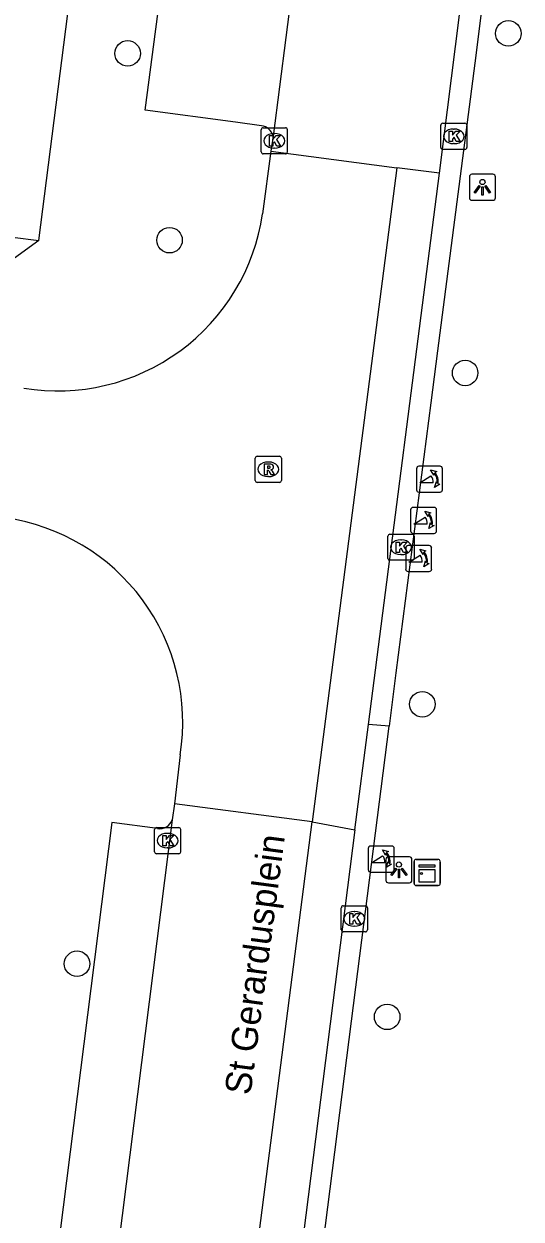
# Model space of a CAD drawing. Extents: x 161696 to 162377, y 380761 to 381673.
# Drawn here: x 162016.68 to 162035.73, y 381270.92 to 381316.74 of the extents above; entities that cross this region are included whole.
import ezdxf

# ---------------------------------------------------------------- set-up
doc = ezdxf.new("R2010")
doc.units = 0
for name, color, linetype in [('IMGEO_Boom', 7, 'Continuous'), ('IMGEO_Kast', 7, 'Continuous'), ('IMGEO_Kolk', 7, 'Continuous'), ('IMGEO_Lichtpunt', 7, 'Continuous'), ('IMGEO_Openbare_ruimte_label', 7, 'Continuous'), ('IMGEO_Poller', 7, 'Continuous'), ('IMGEO_Rijbaan_lokaal_open', 7, 'Continuous'), ('IMGEO_Rioolput', 7, 'Continuous'), ('IMGEO_Voetpad_open', 7, 'Continuous')]:
    doc.layers.add(name, color=color, linetype=linetype)

msp = doc.modelspace()

# ---------------------------------------------------------------- linework, layer by layer
at = {"layer": 'IMGEO_Boom'}
for centre in [(162035.245, 381316.377), (162020.654, 381315.61), (162022.263, 381308.45), (162033.59, 381303.36), (162031.947, 381290.657), (162018.718, 381280.711), (162030.602, 381278.673)]:
    msp.add_circle(centre, 0.489, dxfattribs=at)
at = {"layer": 'IMGEO_Kast'}
for p, q in [((162031.634, 381283.786), (162031.634, 381284.627)), ((162031.634, 381284.627), (162031.634, 381283.786)), ((162031.709, 381284.711), (162032.55, 381284.711)), ((162032.55, 381284.711), (162031.709, 381284.711)), ((162032.634, 381284.636), (162032.634, 381283.795)), ((162032.634, 381283.795), (162032.634, 381284.636)), ((162032.559, 381283.711), (162031.718, 381283.711)), ((162031.718, 381283.711), (162032.559, 381283.711))]:
    msp.add_line(p, q, dxfattribs=at)
for points in [[(162031.829, 381284.501), (162032.429, 381284.501), (162032.429, 381284.416), (162031.829, 381284.416), (162031.829, 381284.501)], [(162031.829, 381284.326), (162032.429, 381284.326), (162032.429, 381283.837), (162031.829, 381283.837), (162031.829, 381284.326)]]:
    msp.add_lwpolyline(points, dxfattribs=at)
msp.add_circle((162031.913, 381284.175), 0.0377, dxfattribs=at)
for centre, start, end in [((162031.712, 381284.633), 92.4484, 184.2845), ((162031.712, 381284.633), 92.4484, 184.2845), ((162032.556, 381284.633), 2.4484, 94.2845), ((162032.556, 381284.633), 2.4484, 94.2845), ((162031.712, 381283.789), 182.4484, 274.2845), ((162031.712, 381283.789), 182.4484, 274.2845), ((162032.556, 381283.789), 272.4484, 4.2845), ((162032.556, 381283.789), 272.4484, 4.2845)]:
    msp.add_arc(centre, 0.0779, start, end, dxfattribs=at)
at = {"layer": 'IMGEO_Kolk'}
for p, q in [((162025.775, 381311.834), (162025.775, 381312.686)), ((162025.85, 381312.76), (162026.702, 381312.76)), ((162026.776, 381312.686), (162026.776, 381311.834)), ((162032.656, 381312.005), (162032.656, 381312.857)), ((162032.731, 381312.931), (162033.583, 381312.931)), ((162033.144, 381312.711), (162033.169, 381312.711)), ((162033.657, 381312.857), (162033.657, 381312.005)), ((162026.263, 381312.54), (162026.288, 381312.54)), ((162033.167, 381312.151), (162033.142, 381312.151)), ((162026.702, 381311.76), (162025.85, 381311.76)), ((162026.286, 381311.98), (162026.261, 381311.98)), ((162033.583, 381311.931), (162032.731, 381311.931)), ((162030.632, 381296.25), (162030.632, 381297.102)), ((162030.707, 381297.176), (162031.559, 381297.176)), ((162031.633, 381297.102), (162031.633, 381296.25)), ((162031.12, 381296.956), (162031.145, 381296.956)), ((162031.559, 381296.176), (162030.707, 381296.176)), ((162031.143, 381296.396), (162031.118, 381296.396)), ((162021.687, 381285.004), (162021.687, 381285.856)), ((162021.762, 381285.93), (162022.614, 381285.93)), ((162022.175, 381285.71), (162022.2, 381285.71)), ((162022.688, 381285.856), (162022.688, 381285.004)), ((162022.198, 381285.15), (162022.173, 381285.15)), ((162022.614, 381284.93), (162021.762, 381284.93)), ((162028.845, 381282.007), (162028.845, 381282.859)), ((162028.92, 381282.933), (162029.772, 381282.933)), ((162029.846, 381282.859), (162029.846, 381282.007)), ((162029.333, 381282.713), (162029.358, 381282.713)), ((162029.772, 381281.933), (162028.92, 381281.933)), ((162029.356, 381282.153), (162029.331, 381282.153))]:
    msp.add_line(p, q, dxfattribs=at)
for points in [[(162025.775, 381311.834), (162025.775, 381312.686)], [(162025.85, 381312.76), (162026.702, 381312.76)], [(162026.776, 381312.686), (162026.776, 381311.834)], [(162032.656, 381312.005), (162032.656, 381312.857)], [(162032.731, 381312.931), (162033.583, 381312.931)], [(162032.977, 381312.631), (162033.1, 381312.631), (162033.1, 381312.48), (162033.23, 381312.631), (162033.394, 381312.631), (162033.248, 381312.48), (162033.401, 381312.231), (162033.249, 381312.231), (162033.164, 381312.395), (162033.1, 381312.328), (162033.1, 381312.231), (162032.977, 381312.231), (162032.977, 381312.631)], [(162033.657, 381312.857), (162033.657, 381312.005)], [(162026.096, 381312.46), (162026.219, 381312.46), (162026.219, 381312.309), (162026.349, 381312.46), (162026.513, 381312.46), (162026.367, 381312.309), (162026.52, 381312.06), (162026.368, 381312.06), (162026.283, 381312.224), (162026.219, 381312.157), (162026.219, 381312.06), (162026.096, 381312.06), (162026.096, 381312.46)], [(162026.702, 381311.76), (162025.85, 381311.76)], [(162033.583, 381311.931), (162032.731, 381311.931)], [(162030.632, 381296.25), (162030.632, 381297.102)], [(162030.707, 381297.176), (162031.559, 381297.176)], [(162031.633, 381297.102), (162031.633, 381296.25)], [(162030.953, 381296.876), (162031.076, 381296.876), (162031.076, 381296.725), (162031.206, 381296.876), (162031.37, 381296.876), (162031.224, 381296.725), (162031.377, 381296.476), (162031.225, 381296.476), (162031.14, 381296.64), (162031.076, 381296.573), (162031.076, 381296.476), (162030.953, 381296.476), (162030.953, 381296.876)], [(162031.559, 381296.176), (162030.707, 381296.176)], [(162021.687, 381285.004), (162021.687, 381285.856)], [(162021.762, 381285.93), (162022.614, 381285.93)], [(162022.008, 381285.63), (162022.131, 381285.63), (162022.131, 381285.479), (162022.261, 381285.63), (162022.425, 381285.63), (162022.279, 381285.479), (162022.432, 381285.23), (162022.28, 381285.23), (162022.195, 381285.394), (162022.131, 381285.327), (162022.131, 381285.23), (162022.008, 381285.23), (162022.008, 381285.63)], [(162022.688, 381285.856), (162022.688, 381285.004)], [(162022.614, 381284.93), (162021.762, 381284.93)], [(162028.845, 381282.007), (162028.845, 381282.859)], [(162028.92, 381282.933), (162029.772, 381282.933)], [(162029.846, 381282.859), (162029.846, 381282.007)], [(162029.166, 381282.633), (162029.289, 381282.633), (162029.289, 381282.482), (162029.419, 381282.633), (162029.583, 381282.633), (162029.437, 381282.482), (162029.59, 381282.233), (162029.438, 381282.233), (162029.353, 381282.397), (162029.289, 381282.33), (162029.289, 381282.233), (162029.166, 381282.233), (162029.166, 381282.633)], [(162029.772, 381281.933), (162028.92, 381281.933)]]:
    msp.add_lwpolyline(points, dxfattribs=at)
for centre, start, end in [((162025.852, 381312.684), 91.552, 178.448), ((162025.852, 381312.684), 91.552, 178.448), ((162026.7, 381312.684), 1.552, 88.448), ((162026.7, 381312.684), 1.552, 88.448), ((162032.733, 381312.855), 91.552, 178.448), ((162032.733, 381312.855), 91.552, 178.448), ((162033.581, 381312.855), 1.552, 88.448), ((162033.581, 381312.855), 1.552, 88.448), ((162025.852, 381311.836), 181.552, 268.448), ((162025.852, 381311.836), 181.552, 268.448), ((162026.7, 381311.836), 271.552, 358.448), ((162026.7, 381311.836), 271.552, 358.448), ((162032.733, 381312.007), 181.552, 268.448), ((162032.733, 381312.007), 181.552, 268.448), ((162033.581, 381312.007), 271.552, 358.448), ((162033.581, 381312.007), 271.552, 358.448), ((162030.709, 381297.1), 91.552, 178.448), ((162030.709, 381297.1), 91.552, 178.448), ((162031.557, 381297.1), 1.552, 88.448), ((162031.557, 381297.1), 1.552, 88.448), ((162030.709, 381296.252), 181.552, 268.448), ((162030.709, 381296.252), 181.552, 268.448), ((162031.557, 381296.252), 271.552, 358.448), ((162031.557, 381296.252), 271.552, 358.448), ((162021.764, 381285.854), 91.552, 178.448), ((162021.764, 381285.854), 91.552, 178.448), ((162022.612, 381285.854), 1.552, 88.448), ((162022.612, 381285.854), 1.552, 88.448), ((162021.764, 381285.006), 181.552, 268.448), ((162021.764, 381285.006), 181.552, 268.448), ((162022.612, 381285.006), 271.552, 358.448), ((162022.612, 381285.006), 271.552, 358.448), ((162028.922, 381282.857), 91.552, 178.448), ((162028.922, 381282.857), 91.552, 178.448), ((162029.77, 381282.857), 1.552, 88.448), ((162029.77, 381282.857), 1.552, 88.448), ((162028.922, 381282.009), 181.552, 268.448), ((162028.922, 381282.009), 181.552, 268.448), ((162029.77, 381282.009), 271.552, 358.448), ((162029.77, 381282.009), 271.552, 358.448)]:
    msp.add_arc(centre, 0.0765, start, end, dxfattribs=at)
for centre, major_axis, ratio, start_param, end_param in [((162033.143, 381312.431), (-0.387, 0.002), 0.722429, 4.712389, 7.853982), ((162033.168, 381312.431), (-0.39, 0.002), 0.717154, 1.570796, 4.712389), ((162026.262, 381312.26), (-0.387, 0.002), 0.722429, 4.712389, 7.853982), ((162026.287, 381312.26), (-0.39, 0.002), 0.717154, 1.570796, 4.712389), ((162031.119, 381296.676), (-0.387, 0.002), 0.722429, 4.712389, 7.853982), ((162031.144, 381296.676), (-0.39, 0.002), 0.717154, 1.570796, 4.712389), ((162022.174, 381285.43), (-0.387, 0.002), 0.722429, 4.712389, 7.853982), ((162022.199, 381285.43), (-0.39, 0.002), 0.717154, 1.570796, 4.712389), ((162029.332, 381282.433), (-0.387, 0.002), 0.722429, 4.712389, 7.853982), ((162029.357, 381282.433), (-0.39, 0.002), 0.717154, 1.570796, 4.712389)]:
    msp.add_ellipse(centre, major_axis=major_axis, ratio=ratio, start_param=start_param, end_param=end_param, dxfattribs=at)
at = {"layer": 'IMGEO_Lichtpunt'}
for p, q in [((162033.754, 381310.881), (162033.754, 381310.074)), ((162033.754, 381310.881), (162033.754, 381310.074)), ((162034.656, 381310.976), (162033.848, 381310.976)), ((162034.656, 381310.976), (162033.848, 381310.976)), ((162034.75, 381310.074), (162034.75, 381310.881)), ((162034.75, 381310.074), (162034.75, 381310.881)), ((162033.848, 381309.98), (162034.656, 381309.98)), ((162033.848, 381309.98), (162034.656, 381309.98)), ((162030.554, 381284.714), (162030.554, 381283.907)), ((162030.554, 381284.714), (162030.554, 381283.907)), ((162031.456, 381284.809), (162030.648, 381284.809)), ((162031.456, 381284.809), (162030.648, 381284.809)), ((162031.55, 381283.907), (162031.55, 381284.714)), ((162031.55, 381283.907), (162031.55, 381284.714)), ((162030.648, 381283.813), (162031.456, 381283.813)), ((162030.648, 381283.813), (162031.456, 381283.813))]:
    msp.add_line(p, q, dxfattribs=at)
for points in [[(162034.128, 381310.545), (162034.167, 381310.517), (162033.979, 381310.255), (162033.941, 381310.282), (162034.128, 381310.545)], [(162034.23, 381310.497), (162034.277, 381310.497), (162034.277, 381310.175), (162034.23, 381310.175), (162034.23, 381310.497)], [(162034.34, 381310.517), (162034.378, 381310.544), (162034.565, 381310.282), (162034.526, 381310.254), (162034.34, 381310.517)], [(162030.928, 381284.378), (162030.967, 381284.35), (162030.779, 381284.088), (162030.741, 381284.115), (162030.928, 381284.378)], [(162031.03, 381284.33), (162031.077, 381284.33), (162031.077, 381284.008), (162031.03, 381284.008), (162031.03, 381284.33)], [(162031.14, 381284.35), (162031.178, 381284.377), (162031.365, 381284.115), (162031.326, 381284.087), (162031.14, 381284.35)]]:
    msp.add_lwpolyline(points, dxfattribs=at)
for centre in [(162034.253, 381310.679), (162031.053, 381284.512)]:
    msp.add_circle(centre, 0.0994, dxfattribs=at)
for centre, start, end in [((162033.848, 381310.881), 90, 180), ((162033.848, 381310.881), 90, 180), ((162034.656, 381310.881), 0, 90), ((162034.656, 381310.881), 0, 90), ((162033.848, 381310.074), 180, 270), ((162033.848, 381310.074), 180, 270), ((162034.656, 381310.074), 270, 0), ((162034.656, 381310.074), 270, 360), ((162030.648, 381284.714), 90, 180), ((162030.648, 381284.714), 90, 180), ((162031.456, 381284.714), 0, 90), ((162031.456, 381284.714), 0, 90), ((162030.648, 381283.907), 180, 270), ((162030.648, 381283.907), 180, 270), ((162031.456, 381283.907), 270, 0), ((162031.456, 381283.907), 270, 360)]:
    msp.add_arc(centre, 0.0946, start, end, dxfattribs=at)
at = {"layer": 'IMGEO_Poller'}
for p, q in [((162032.628, 381299.785), (162031.82, 381299.785)), ((162032.628, 381299.785), (162031.82, 381299.785)), ((162031.726, 381299.69), (162031.726, 381298.883)), ((162031.726, 381299.69), (162031.726, 381298.883)), ((162032.722, 381298.883), (162032.722, 381299.69)), ((162032.722, 381298.883), (162032.722, 381299.69)), ((162031.82, 381298.788), (162032.628, 381298.788)), ((162031.82, 381298.788), (162032.628, 381298.788)), ((162031.502, 381298.111), (162031.502, 381297.304)), ((162031.502, 381298.111), (162031.502, 381297.304)), ((162032.404, 381298.206), (162031.596, 381298.206)), ((162032.404, 381298.206), (162031.596, 381298.206)), ((162032.498, 381297.304), (162032.498, 381298.111)), ((162032.498, 381297.304), (162032.498, 381298.111)), ((162031.596, 381297.209), (162032.404, 381297.209)), ((162031.596, 381297.209), (162032.404, 381297.209)), ((162031.311, 381296.649), (162031.311, 381295.842)), ((162031.311, 381296.649), (162031.311, 381295.842)), ((162032.213, 381296.744), (162031.405, 381296.744)), ((162032.213, 381296.744), (162031.405, 381296.744)), ((162032.307, 381295.842), (162032.307, 381296.649)), ((162032.307, 381295.842), (162032.307, 381296.649)), ((162031.405, 381295.747), (162032.213, 381295.747)), ((162031.405, 381295.747), (162032.213, 381295.747)), ((162029.875, 381285.126), (162029.875, 381284.319)), ((162029.875, 381285.126), (162029.875, 381284.319)), ((162030.777, 381285.221), (162029.969, 381285.221)), ((162030.777, 381285.221), (162029.969, 381285.221)), ((162030.871, 381284.319), (162030.871, 381285.126)), ((162030.871, 381284.319), (162030.871, 381285.126)), ((162029.969, 381284.224), (162030.777, 381284.224)), ((162029.969, 381284.224), (162030.777, 381284.224))]:
    msp.add_line(p, q, dxfattribs=at)
for points in [[(162032.361, 381299.141), (162031.848, 381299.141), (162032.278, 381299.416)], [(162032.405, 381299.514), (162032.393, 381299.441), (162032.268, 381299.646)], [(162032.268, 381299.646), (162032.499, 381299.58), (162032.428, 381299.548)], [(162032.421, 381298.969), (162032.487, 381299.2), (162032.517, 381299.132)], [(162032.553, 381299.105), (162032.625, 381299.094), (162032.421, 381298.969)], [(162032.181, 381297.935), (162032.169, 381297.862), (162032.044, 381298.067)], [(162032.044, 381298.067), (162032.275, 381298.001), (162032.204, 381297.969)], [(162032.137, 381297.562), (162031.624, 381297.562), (162032.054, 381297.837)], [(162032.197, 381297.39), (162032.263, 381297.621), (162032.293, 381297.553)], [(162032.329, 381297.526), (162032.401, 381297.515), (162032.197, 381297.39)], [(162031.99, 381296.473), (162031.978, 381296.4), (162031.853, 381296.605)], [(162031.853, 381296.605), (162032.084, 381296.539), (162032.013, 381296.507)], [(162031.946, 381296.1), (162031.433, 381296.1), (162031.863, 381296.375)], [(162032.006, 381295.928), (162032.072, 381296.159), (162032.102, 381296.091)], [(162032.138, 381296.064), (162032.21, 381296.053), (162032.006, 381295.928)], [(162030.554, 381284.95), (162030.542, 381284.877), (162030.417, 381285.082)], [(162030.417, 381285.082), (162030.648, 381285.016), (162030.577, 381284.984)], [(162030.51, 381284.577), (162029.997, 381284.577), (162030.427, 381284.852)], [(162030.57, 381284.405), (162030.636, 381284.636), (162030.666, 381284.568)], [(162030.702, 381284.541), (162030.774, 381284.53), (162030.57, 381284.405)]]:
    msp.add_lwpolyline(points, dxfattribs=at)
for centre, radius, start, end in [((162031.82, 381299.69), 0.0946, 90, 180), ((162031.82, 381299.69), 0.0946, 90, 180), ((162032.628, 381299.69), 0.0946, 0, 90), ((162032.628, 381299.69), 0.0946, 0, 90), ((162032.033, 381299.191), 0.332, 351.3247, 42.4854), ((162032.047, 381299.201), 0.476, 351.7527, 41.1691), ((162032.047, 381299.201), 0.516, 349.3569, 42.2912), ((162031.82, 381298.883), 0.0946, 180, 270), ((162031.82, 381298.883), 0.0946, 180, 270), ((162032.628, 381298.883), 0.0946, 270, 0), ((162032.628, 381298.883), 0.0946, 270, 0), ((162031.596, 381298.111), 0.0946, 90, 180), ((162031.596, 381298.111), 0.0946, 90, 180), ((162031.823, 381297.622), 0.476, 351.7527, 41.1691), ((162031.823, 381297.622), 0.516, 349.3569, 42.2912), ((162032.404, 381298.111), 0.0946, 0, 90), ((162032.404, 381298.111), 0.0946, 0, 90), ((162031.809, 381297.612), 0.332, 351.3247, 42.4854), ((162031.596, 381297.304), 0.0946, 180, 270), ((162031.596, 381297.304), 0.0946, 180, 270), ((162032.404, 381297.304), 0.0946, 270, 0), ((162032.404, 381297.304), 0.0946, 270, 0), ((162031.405, 381296.649), 0.0946, 90, 180), ((162031.405, 381296.649), 0.0946, 90, 180), ((162032.213, 381296.649), 0.0946, 0, 90), ((162032.213, 381296.649), 0.0946, 0, 90), ((162031.618, 381296.15), 0.332, 351.3247, 42.4854), ((162031.632, 381296.16), 0.476, 351.7527, 41.1691), ((162031.632, 381296.16), 0.516, 349.3569, 42.2912), ((162031.405, 381295.842), 0.0946, 180, 270), ((162031.405, 381295.842), 0.0946, 180, 270), ((162032.213, 381295.842), 0.0946, 270, 0), ((162032.213, 381295.842), 0.0946, 270, 0), ((162029.969, 381285.126), 0.0946, 90, 180), ((162029.969, 381285.126), 0.0946, 90, 180), ((162030.777, 381285.126), 0.0946, 0, 90), ((162030.777, 381285.126), 0.0946, 0, 90), ((162030.182, 381284.627), 0.332, 351.3247, 42.4854), ((162030.196, 381284.637), 0.476, 351.7527, 41.1691), ((162030.196, 381284.637), 0.516, 349.3569, 42.2912), ((162029.969, 381284.319), 0.0946, 180, 270), ((162029.969, 381284.319), 0.0946, 180, 270), ((162030.777, 381284.319), 0.0946, 270, 0), ((162030.777, 381284.319), 0.0946, 270, 0)]:
    msp.add_arc(centre, radius, start, end, dxfattribs=at)
at = {"layer": 'IMGEO_Rijbaan_lokaal_open'}
for points in [[(162028.924, 381332.977), (162027.445, 381321.903), (162026.227, 381312.442)], [(162035.502, 381327.199), (162035.478, 381327.014), (162035.224, 381325.046), (162034.22, 381317.265), (162033.958, 381315.236), (162032.535, 381304.211), (162032.276, 381302.209), (162030.94, 381291.863), (162030.685, 381289.819)], [(162032.611, 381311.013), (162033.999, 381322.061), (162034.704, 381327.047)], [(162026.227, 381312.442), (162026.15, 381311.861)], [(162026.15, 381311.861), (162025.83, 381309.455)], [(162026.15, 381311.861), (162030.973, 381311.228)], [(162030.973, 381311.228), (162027.732, 381286.146)], [(162032.611, 381311.013), (162030.973, 381311.228)], [(162029.889, 381289.886), (162032.611, 381311.013)], [(162027.77, 381267.028), (162027.886, 381267.928), (162028.148, 381269.978), (162029.149, 381277.807), (162029.406, 381279.816), (162030.685, 381289.819)], [(162029.368, 381285.839), (162029.889, 381289.886)], [(162030.685, 381289.819), (162029.889, 381289.886)], [(162022.672, 381288.725), (162022.453, 381286.844)], [(162022.453, 381286.844), (162022.365, 381286.225)], [(162027.732, 381286.146), (162022.453, 381286.844)], [(162022.365, 381286.225), (162019.864, 381266.409)], [(162025.321, 381267.492), (162027.732, 381286.146)], [(162027.732, 381286.146), (162029.368, 381285.839)], [(162029.368, 381285.839), (162027.018, 381267.348)]]:
    msp.add_lwpolyline(points, dxfattribs=at)
for centre, radius, start, end in [((162017.967, 381310.618), 7.948, 260.6857, 351.5832), ((162014.847, 381289.96), 7.922, 351.0315, 81.8327)]:
    msp.add_arc(centre, radius, start, end, dxfattribs=at)
at = {"layer": 'IMGEO_Rioolput'}
for p, q in [((162025.549, 381299.24), (162025.549, 381300.092)), ((162025.624, 381300.166), (162026.476, 381300.166)), ((162026.037, 381299.946), (162026.062, 381299.946)), ((162026.55, 381300.092), (162026.55, 381299.24)), ((162026.06, 381299.386), (162026.035, 381299.386)), ((162026.476, 381299.166), (162025.624, 381299.166))]:
    msp.add_line(p, q, dxfattribs=at)
for points in [[(162025.549, 381299.24), (162025.549, 381300.092)], [(162025.624, 381300.166), (162026.476, 381300.166)], [(162026.138, 381299.864), (162025.886, 381299.866), (162025.886, 381299.466)], [(162026.064, 381299.785), (162026.01, 381299.785), (162026.01, 381299.704)], [(162026.55, 381300.092), (162026.55, 381299.24)], [(162025.886, 381299.466), (162026.01, 381299.466), (162026.01, 381299.628), (162026.021, 381299.628)], [(162026.01, 381299.704), (162026.062, 381299.704)], [(162026.068, 381299.599), (162026.139, 381299.466), (162026.279, 381299.466), (162026.214, 381299.592)], [(162026.476, 381299.166), (162025.624, 381299.166)]]:
    msp.add_lwpolyline(points, dxfattribs=at)
for centre, radius, start, end in [((162025.626, 381300.09), 0.0765, 91.552, 178.448), ((162025.626, 381300.09), 0.0765, 91.552, 178.448), ((162026.07, 381299.689), 0.0964, 77.0061, 93.1865), ((162026.084, 381299.746), 0.0378, 276.6634, 79.6772), ((162026.137, 381299.754), 0.109, 350.3612, 89.416), ((162026.135, 381299.754), 0.112, 277.5842, 350.9817), ((162026.474, 381300.09), 0.0765, 1.552, 88.448), ((162026.474, 381300.09), 0.0765, 1.552, 88.448), ((162026.02, 381299.575), 0.0533, 26.0293, 88.6989), ((162026.046, 381299.893), 0.19, 274.7715, 282.9687), ((162026.119, 381299.539), 0.108, 29.5134, 73.7905), ((162025.626, 381299.242), 0.0765, 181.552, 268.448), ((162025.626, 381299.242), 0.0765, 181.552, 268.448), ((162026.474, 381299.242), 0.0765, 271.552, 358.448), ((162026.474, 381299.242), 0.0765, 271.552, 358.448)]:
    msp.add_arc(centre, radius, start, end, dxfattribs=at)
for centre, major_axis, ratio, start_param, end_param in [((162026.036, 381299.666), (-0.387, 0.002), 0.722429, 4.712389, 7.853982), ((162026.061, 381299.666), (-0.39, 0.002), 0.717154, 1.570796, 4.712389)]:
    msp.add_ellipse(centre, major_axis=major_axis, ratio=ratio, start_param=start_param, end_param=end_param, dxfattribs=at)
at = {"layer": 'IMGEO_Voetpad_open'}
for points in [[(162017.252, 381308.434), (162021.166, 381339.052)], [(162025.78, 381312.831), (162024.793, 381312.979), (162021.322, 381313.439), (162022.62, 381323.253), (162023.951, 381333.096), (162024.266, 381333.061), (162026.443, 381332.823), (162028.406, 381332.608)], [(161988.599, 381312.051), (161994.487, 381311.32), (161997.312, 381310.962), (162007.146, 381309.715), (162017.252, 381308.434)], [(162017.252, 381308.434), (162012.53, 381305.017)], [(162021.803, 381285.896), (162020.053, 381286.125), (162017.647, 381267.141), (162019.426, 381266.906)]]:
    msp.add_lwpolyline(points, dxfattribs=at)
for centre, radius, start, end in [((162025.73, 381312.322), 0.511, 13.5264, 84.411), ((162021.895, 381286.384), 0.497, 259.3692, 341.321)]:
    msp.add_arc(centre, radius, start, end, dxfattribs=at)

# ---------------------------------------------------------------- texts
at = {"layer": 'IMGEO_Openbare_ruimte_label'}
msp.add_text('St Gerardusplein', height=1, rotation=82.4129, dxfattribs=at).set_placement((162025.362, 381275.648))

doc.saveas('drawing.dxf')
